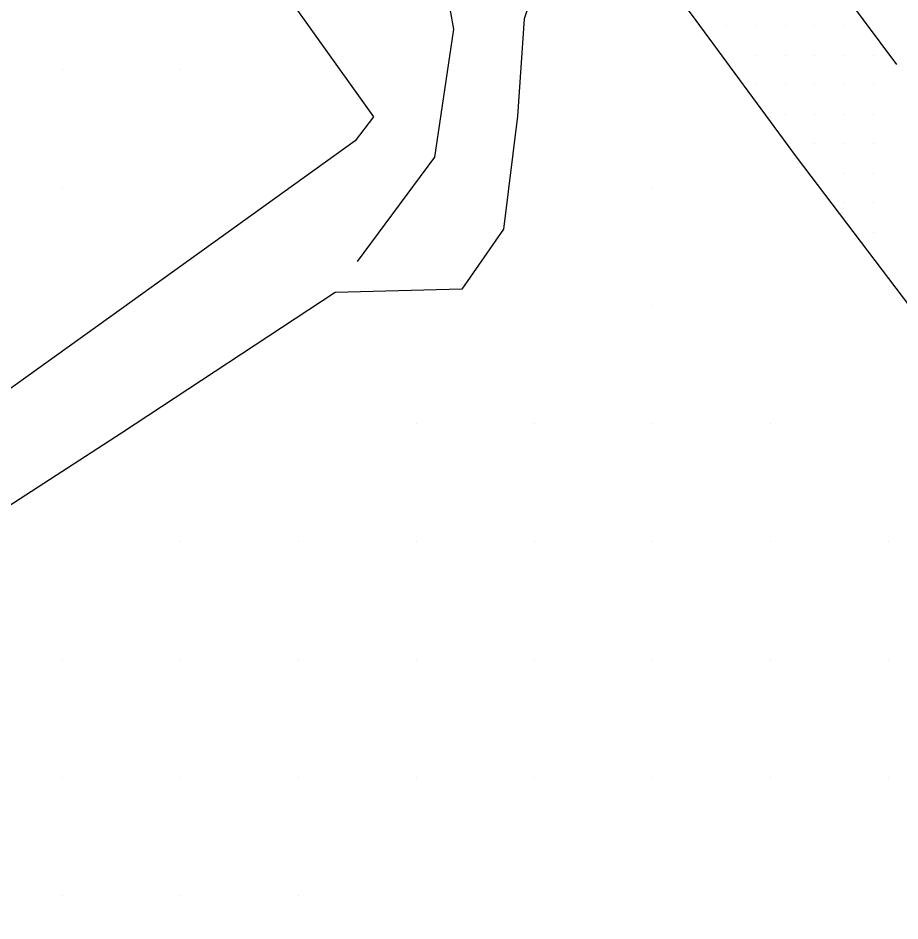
# Model space of a CAD drawing. Extents: x 1762120 to 1766775, y 709485 to 712965.
# Drawn here: x 1763901.2 to 1763976, y 711472.9 to 711549.4 of the extents above; entities that cross this region are included whole.
import ezdxf

# ---------------------------------------------------------------- set-up
doc = ezdxf.new("R2010")
doc.units = 0
for name, color, linetype in [('Exist DTM QL2 LIDAR Elevation Point', 7, 'Continuous'), ('Exist DTM Scan Elevation Point', 7, 'Continuous'), ('Exist Roads EOP', 7, 'Continuous'), ('Exist Roads EOT', 7, 'Continuous'), ('PH Exist DTM Breakline', 7, 'Continuous')]:
    doc.layers.add(name, color=color, linetype=linetype)

msp = doc.modelspace()

# ---------------------------------------------------------------- linework, layer by layer
at = {"layer": 'Exist DTM QL2 LIDAR Elevation Point'}
for p, q in [((1763904.971, 711545.032), (1763904.971, 711545.032)), ((1763914.972, 711545.032), (1763914.972, 711545.032)), ((1763904.971, 711535.031), (1763904.971, 711535.031)), ((1763954.978, 711535.031), (1763954.978, 711535.031)), ((1763954.978, 711525.03), (1763954.978, 711525.03)), ((1763934.975, 711515.028), (1763934.975, 711515.028)), ((1763944.976, 711515.028), (1763944.976, 711515.028)), ((1763954.978, 711515.028), (1763954.978, 711515.028)), ((1763964.979, 711515.028), (1763964.979, 711515.028)), ((1763914.972, 711505.027), (1763914.972, 711505.027)), ((1763924.974, 711505.027), (1763924.974, 711505.027)), ((1763934.975, 711505.027), (1763934.975, 711505.027)), ((1763944.976, 711505.027), (1763944.976, 711505.027)), ((1763954.978, 711505.027), (1763954.978, 711505.027)), ((1763964.979, 711505.027), (1763964.979, 711505.027)), ((1763974.98, 711505.027), (1763974.98, 711505.027)), ((1763904.971, 711495.026), (1763904.971, 711495.026)), ((1763914.972, 711495.026), (1763914.972, 711495.026)), ((1763924.974, 711495.026), (1763924.974, 711495.026)), ((1763934.975, 711495.026), (1763934.975, 711495.026)), ((1763944.976, 711495.026), (1763944.976, 711495.026)), ((1763954.978, 711495.026), (1763954.978, 711495.026)), ((1763964.979, 711495.026), (1763964.979, 711495.026)), ((1763974.98, 711495.026), (1763974.98, 711495.026)), ((1763904.971, 711485.024), (1763904.971, 711485.024)), ((1763914.972, 711485.024), (1763914.972, 711485.024)), ((1763924.974, 711485.024), (1763924.974, 711485.024)), ((1763934.975, 711485.024), (1763934.975, 711485.024)), ((1763944.976, 711485.024), (1763944.976, 711485.024)), ((1763954.978, 711485.024), (1763954.978, 711485.024)), ((1763964.979, 711485.024), (1763964.979, 711485.024)), ((1763974.98, 711485.024), (1763974.98, 711485.024)), ((1763904.971, 711475.023), (1763904.971, 711475.023)), ((1763914.972, 711475.023), (1763914.972, 711475.023)), ((1763924.974, 711475.023), (1763924.974, 711475.023))]:
    msp.add_line(p, q, dxfattribs=at)
at = {"layer": 'Exist DTM Scan Elevation Point'}
for p, q in [((1763961.25, 711548.75), (1763961.25, 711548.75)), ((1763963.75, 711548.75), (1763963.75, 711548.75)), ((1763966.25, 711548.75), (1763966.25, 711548.75)), ((1763968.75, 711548.75), (1763968.75, 711548.75)), ((1763971.25, 711548.75), (1763971.25, 711548.75)), ((1763963.75, 711546.25), (1763963.75, 711546.25)), ((1763966.25, 711546.25), (1763966.25, 711546.25)), ((1763968.75, 711546.25), (1763968.75, 711546.25)), ((1763971.25, 711546.25), (1763971.25, 711546.25)), ((1763973.75, 711546.25), (1763973.75, 711546.25)), ((1763963.75, 711543.75), (1763963.75, 711543.75)), ((1763966.25, 711543.75), (1763966.25, 711543.75)), ((1763968.75, 711543.75), (1763968.75, 711543.75)), ((1763971.25, 711543.75), (1763971.25, 711543.75)), ((1763973.75, 711543.75), (1763973.75, 711543.75)), ((1763966.25, 711541.25), (1763966.25, 711541.25)), ((1763968.75, 711541.25), (1763968.75, 711541.25)), ((1763971.25, 711541.25), (1763971.25, 711541.25)), ((1763973.75, 711541.25), (1763973.75, 711541.25)), ((1763968.75, 711538.75), (1763968.75, 711538.75)), ((1763971.25, 711538.75), (1763971.25, 711538.75)), ((1763973.75, 711538.75), (1763973.75, 711538.75)), ((1763971.25, 711536.25), (1763971.25, 711536.25)), ((1763973.75, 711536.25), (1763973.75, 711536.25)), ((1763971.25, 711533.75), (1763971.25, 711533.75)), ((1763973.75, 711533.75), (1763973.75, 711533.75)), ((1763973.75, 711531.25), (1763973.75, 711531.25))]:
    msp.add_line(p, q, dxfattribs=at)
at = {"layer": 'Exist Roads EOP'}
msp.add_lwpolyline([(1763902.512, 711623.956), (1763913.274, 711609.7), (1763922.393, 711597.8), (1763931.226, 711585.682), (1763940.241, 711573.699), (1763949.269, 711561.705), (1763958.29, 711549.726), (1763967.178, 711537.645), (1763976.232, 711525.691), (1763985.239, 711513.698), (1763994.091, 711501.562), (1764001.777, 711490.536), (1764004.266, 711485.019), (1764013.177, 711472.947), (1764022.218, 711460.918), (1764026.225, 711454.389), (1764024.836, 711445.749), (1764023.662, 711438.708), (1764016.949, 711432.106)], dxfattribs=at)
at = {"layer": 'Exist Roads EOT'}
msp.add_lwpolyline([(1763916.542, 711624.513), (1763931.478, 711604.596), (1763950.595, 711579.104), (1763975.689, 711545.473)], dxfattribs=at)
at = {"layer": 'PH Exist DTM Breakline'}
for points in [[(1763905.655, 711606.297), (1763913.542, 711596.344), (1763920.244, 711585.84), (1763925.711, 711576.581), (1763931.239, 711568.873), (1763935.091, 711562.845), (1763936.609, 711556.95), (1763938.128, 711548.468), (1763936.517, 711537.601), (1763929.972, 711528.768)], [(1763899.274, 711585.092), (1763907.266, 711574.229), (1763921.454, 711554.927), (1763931.358, 711541.019), (1763929.794, 711539.002), (1763909.112, 711524.106), (1763898.369, 711516.44), (1763895.788, 711515.839), (1763893.233, 711516.264), (1763891.913, 711516.267), (1763889.91, 711515.234), (1763882.13, 711510.127), (1763877.662, 711507.456), (1763877.127, 711507.839), (1763868.239, 711519.995), (1763863.62, 711526.742), (1763861.382, 711529.927)], [(1763945.024, 711552.093), (1763944.124, 711549.333), (1763943.564, 711541.093), (1763942.369, 711531.504), (1763938.855, 711526.428), (1763928.12, 711526.136), (1763909.994, 711514.231), (1763896.809, 711505.71), (1763884.995, 711499.042), (1763875.139, 711494.641), (1763867.904, 711493), (1763862.129, 711492.25), (1763860.78, 711492.786), (1763860.796, 711496.45), (1763864.378, 711499.377), (1763870.279, 711502.574), (1763877.441, 711506.923)]]:
    msp.add_lwpolyline(points, dxfattribs=at)

doc.saveas('drawing.dxf')
